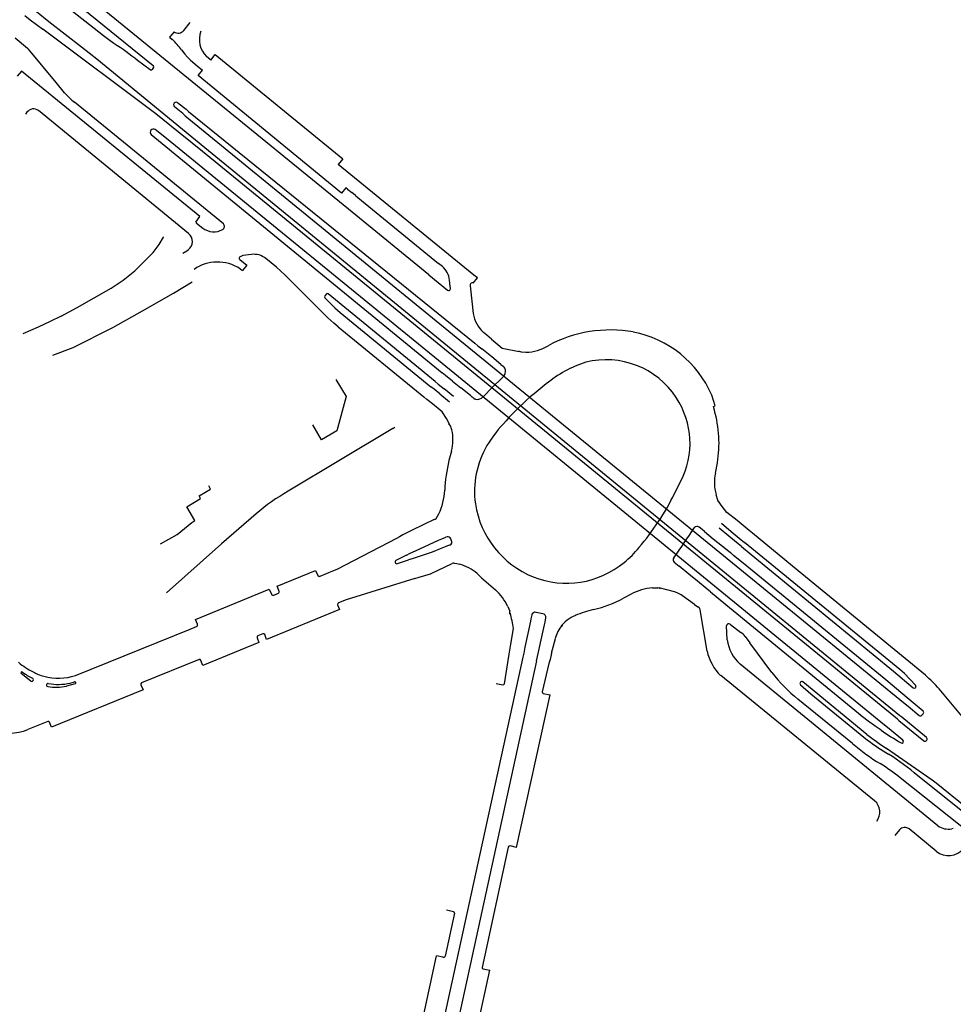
# Model space of a CAD drawing. Extents: x 148869 to 161638, y 453607 to 469810.
# Tile 914 of 1056: x 159124.48 to 159127.17, y 459853.02 to 459855.86. Entities that reach past the tile are written whole.
import ezdxf

# ---------------------------------------------------------------- set-up
doc = ezdxf.new("R2010")
doc.units = 0
doc.layers.add('LKI_V01_KANTRIJWEG', color=252, linetype='CONTINUOUS')

msp = doc.modelspace()

# ---------------------------------------------------------------- linework, layer by layer
at = {"layer": 'LKI_V01_KANTRIJWEG'}
for p, q in [((159124.6188, 459855.9269), (159124.8626, 459855.729)), ((159124.6188, 459855.9269), (159124.8626, 459855.729)), ((159124.7195, 459855.8149), (159124.603, 459855.9067)), ((159124.7195, 459855.8149), (159124.603, 459855.9067)), ((159124.492, 459855.8735), (159124.508, 459855.8613)), ((159124.492, 459855.8735), (159124.508, 459855.8613)), ((159124.5614, 459855.8557), (159124.5258, 459855.884)), ((159124.5614, 459855.8557), (159124.5258, 459855.884)), ((159124.508, 459855.8613), (159124.5442, 459855.8346)), ((159124.508, 459855.8613), (159124.5442, 459855.8346)), ((159124.9504, 459855.8304), (159124.9689, 459855.8538)), ((159124.9504, 459855.8304), (159124.9689, 459855.8538)), ((159124.8704, 459855.5903), (159124.5442, 459855.8346)), ((159124.8704, 459855.5903), (159124.5442, 459855.8346)), ((159124.9224, 459855.8267), (159124.9092, 459855.8116)), ((159124.9224, 459855.8267), (159124.9092, 459855.8116)), ((159124.9092, 459855.8116), (159124.9173, 459855.8049)), ((159124.9092, 459855.8116), (159124.9173, 459855.8049)), ((159124.4646, 459855.8088), (159124.4997, 459855.7792)), ((159124.4646, 459855.8088), (159124.4997, 459855.7792)), ((159124.944, 459855.7746), (159124.9532, 459855.762)), ((159124.944, 459855.7746), (159124.9532, 459855.762)), ((159125.0288, 459855.7452), (159125.0165, 459855.7552)), ((159125.0288, 459855.7452), (159125.0165, 459855.7552)), ((159124.8538, 459855.7174), (159124.8172, 459855.7438)), ((159124.8538, 459855.7174), (159124.8172, 459855.7438)), ((159124.9699, 459855.7446), (159124.9889, 459855.7284)), ((159124.9699, 459855.7446), (159124.9889, 459855.7284)), ((159124.9889, 459855.7284), (159125.0044, 459855.7157)), ((159124.9889, 459855.7284), (159125.0044, 459855.7157)), ((159124.8631, 459855.7237), (159124.8592, 459855.7183)), ((159124.8631, 459855.7237), (159124.8592, 459855.7183)), ((159125.0649, 459855.2725), (159124.6356, 459855.6233)), ((159125.0649, 459855.2725), (159124.6356, 459855.6233)), ((159124.4982, 459855.5945), (159124.4944, 459855.5894)), ((159124.4982, 459855.5945), (159124.4944, 459855.5894)), ((159124.9641, 459855.2449), (159124.5314, 459855.5993)), ((159124.9641, 459855.2449), (159124.5314, 459855.5993)), ((159124.955, 459855.5846), (159127.0258, 459853.8925)), ((159124.955, 459855.5846), (159127.0258, 459853.8925)), ((159125.0046, 459855.4813), (159124.9102, 459855.5571)), ((159125.0046, 459855.4813), (159124.9102, 459855.5571)), ((159124.8569, 459855.5302), (159125.6959, 459854.843)), ((159124.8569, 459855.5302), (159125.6959, 459854.843)), ((159124.901, 459855.5192), (159124.8682, 459855.5445)), ((159124.901, 459855.5192), (159124.8682, 459855.5445)), ((159125.7324, 459854.8402), (159124.901, 459855.5192)), ((159125.7324, 459854.8402), (159124.901, 459855.5192)), ((159127.0089, 459853.8445), (159125.0046, 459855.4813)), ((159127.0089, 459853.8445), (159125.0046, 459855.4813)), ((159127.016, 459853.8541), (159125.0112, 459855.4918)), ((159127.016, 459853.8541), (159125.0112, 459855.4918)), ((159125.4228, 459855.3725), (159125.4183, 459855.3767)), ((159125.4228, 459855.3725), (159125.4183, 459855.3767)), ((159125.4228, 459855.3725), (159125.4348, 459855.3633)), ((159125.4228, 459855.3725), (159125.4348, 459855.3633)), ((159125.4454, 459855.3545), (159125.4348, 459855.3633)), ((159125.4454, 459855.3545), (159125.4348, 459855.3633)), ((159125.4454, 459855.3545), (159125.453, 459855.3484)), ((159125.4454, 459855.3545), (159125.453, 459855.3484)), ((159125.453, 459855.3484), (159125.6849, 459855.1588)), ((159125.453, 459855.3484), (159125.6849, 459855.1588)), ((159125.6574, 459855.1254), (159125.4252, 459855.3148)), ((159125.6574, 459855.1254), (159125.4252, 459855.3148)), ((159124.9852, 459855.2772), (159124.9875, 459855.2752)), ((159124.9852, 459855.2772), (159124.9875, 459855.2752)), ((159124.9875, 459855.2752), (159125.0051, 459855.2605)), ((159124.9875, 459855.2752), (159125.0051, 459855.2605)), ((159124.9477, 459855.1883), (159124.9595, 459855.1954)), ((159124.9477, 459855.1883), (159124.9595, 459855.1954)), ((159124.9595, 459855.1954), (159124.9631, 459855.1976)), ((159124.9595, 459855.1954), (159124.9631, 459855.1976)), ((159125.1454, 459855.1845), (159125.1213, 459855.1811)), ((159125.1454, 459855.1845), (159125.1213, 459855.1811)), ((159125.112, 459855.1701), (159125.1323, 459855.1535)), ((159125.112, 459855.1701), (159125.1323, 459855.1535)), ((159125.2181, 459855.1479), (159125.1875, 459855.173)), ((159125.2181, 459855.1479), (159125.1875, 459855.173)), ((159125.6966, 459855.1496), (159125.6849, 459855.1588)), ((159125.6966, 459855.1496), (159125.6849, 459855.1588)), ((159125.1129, 459855.1433), (159125.1201, 459855.1381)), ((159125.1129, 459855.1433), (159125.1201, 459855.1381)), ((159125.1323, 459855.1535), (159125.1201, 459855.1381)), ((159125.1323, 459855.1535), (159125.1201, 459855.1381)), ((159125.3663, 459855.0017), (159125.2432, 459855.1244)), ((159125.3663, 459855.0017), (159125.2432, 459855.1244)), ((159125.6574, 459855.1254), (159125.7115, 459855.0814)), ((159125.6574, 459855.1254), (159125.7115, 459855.0814)), ((159125.7191, 459855.0925), (159125.7168, 459855.1106)), ((159125.7191, 459855.0925), (159125.7168, 459855.1106)), ((159125.7848, 459855.1022), (159125.7976, 459855.1174)), ((159125.7848, 459855.1022), (159125.7976, 459855.1174)), ((159125.3617, 459855.0707), (159125.3573, 459855.0653)), ((159125.3617, 459855.0707), (159125.3573, 459855.0653)), ((159125.6756, 459854.8181), (159125.3669, 459855.0712)), ((159125.6756, 459854.8181), (159125.3669, 459855.0712)), ((159125.7196, 459855.0873), (159125.7191, 459855.0925)), ((159125.7196, 459855.0873), (159125.7191, 459855.0925)), ((159125.7774, 459855.0857), (159125.7855, 459855.014)), ((159125.7774, 459855.0857), (159125.7855, 459855.014)), ((159125.3572, 459855.0596), (159125.3859, 459855.0306)), ((159125.3572, 459855.0596), (159125.3859, 459855.0306)), ((159125.4015, 459855.0172), (159125.663, 459854.803)), ((159125.4015, 459855.0172), (159125.663, 459854.803)), ((159125.3962, 459854.976), (159125.3836, 459854.9863)), ((159125.3962, 459854.976), (159125.3836, 459854.9863)), ((159125.3962, 459854.976), (159125.6425, 459854.774)), ((159125.3962, 459854.976), (159125.6425, 459854.774)), ((159125.8244, 459854.9516), (159125.8149, 459854.9591)), ((159125.8244, 459854.9516), (159125.8149, 459854.9591)), ((159125.7896, 459854.9287), (159125.7985, 459854.921)), ((159125.7896, 459854.9287), (159125.7985, 459854.921)), ((159125.8376, 459854.9402), (159125.8244, 459854.9516)), ((159125.8376, 459854.9402), (159125.8244, 459854.9516)), ((159125.8376, 459854.9402), (159125.8689, 459854.914)), ((159125.8376, 459854.9402), (159125.8689, 459854.914)), ((159125.7985, 459854.921), (159125.81, 459854.912)), ((159125.7985, 459854.921), (159125.81, 459854.912)), ((159125.8387, 459854.8889), (159125.81, 459854.912)), ((159125.8387, 459854.8889), (159125.81, 459854.912)), ((159125.8689, 459854.914), (159125.9175, 459854.9048)), ((159125.8689, 459854.914), (159125.9175, 459854.9048)), ((159125.9155, 459854.9068), (159125.9208, 459854.9042)), ((159125.9155, 459854.9068), (159125.9208, 459854.9042)), ((159125.8651, 459854.8671), (159125.8387, 459854.8889)), ((159125.8651, 459854.8671), (159125.8387, 459854.8889)), ((159125.8651, 459854.8671), (159125.8716, 459854.8623)), ((159125.8651, 459854.8671), (159125.8716, 459854.8623)), ((159125.8725, 459854.8614), (159125.8716, 459854.8623)), ((159125.8725, 459854.8614), (159125.8716, 459854.8623)), ((159125.6756, 459854.8181), (159125.6846, 459854.8106)), ((159125.6756, 459854.8181), (159125.6846, 459854.8106)), ((159125.7057, 459854.8354), (159125.6959, 459854.843)), ((159125.7057, 459854.8354), (159125.6959, 459854.843)), ((159125.7252, 459854.8195), (159125.7057, 459854.8354)), ((159125.7252, 459854.8195), (159125.7057, 459854.8354)), ((159125.7252, 459854.8195), (159125.7498, 459854.8)), ((159125.7252, 459854.8195), (159125.7498, 459854.8)), ((159126.9719, 459853.827), (159125.7324, 459854.8402)), ((159126.9719, 459853.827), (159125.7324, 459854.8402)), ((159125.8681, 459854.8282), (159125.8727, 459854.8326)), ((159125.8681, 459854.8282), (159125.8727, 459854.8326)), ((159125.6725, 459854.7956), (159125.663, 459854.803)), ((159125.6725, 459854.7956), (159125.663, 459854.803)), ((159125.6892, 459854.7822), (159125.6725, 459854.7956)), ((159125.6892, 459854.7822), (159125.6725, 459854.7956)), ((159125.6846, 459854.8106), (159125.7016, 459854.797)), ((159125.6846, 459854.8106), (159125.7016, 459854.797)), ((159125.7287, 459854.7746), (159125.7016, 459854.797)), ((159125.7287, 459854.7746), (159125.7016, 459854.797)), ((159125.777, 459854.7777), (159125.7498, 459854.8)), ((159125.777, 459854.7777), (159125.7498, 459854.8)), ((159125.996, 459854.8111), (159125.9608, 459854.7828)), ((159125.996, 459854.8111), (159125.9608, 459854.7828)), ((159125.6516, 459854.7666), (159125.6425, 459854.774)), ((159125.6516, 459854.7666), (159125.6425, 459854.774)), ((159125.6675, 459854.7534), (159125.6516, 459854.7666)), ((159125.6675, 459854.7534), (159125.6516, 459854.7666)), ((159125.6892, 459854.7822), (159125.7166, 459854.7596)), ((159125.6892, 459854.7822), (159125.7166, 459854.7596)), ((159125.7821, 459854.7733), (159125.777, 459854.7777)), ((159125.7821, 459854.7733), (159125.777, 459854.7777)), ((159125.785, 459854.7708), (159125.7821, 459854.7733)), ((159125.785, 459854.7708), (159125.7821, 459854.7733)), ((159125.6956, 459854.7307), (159125.6675, 459854.7534)), ((159125.6956, 459854.7307), (159125.6675, 459854.7534)), ((159125.5534, 459854.6822), (159125.5593, 459854.6868)), ((159125.5534, 459854.6822), (159125.5593, 459854.6868)), ((159125.7228, 459854.617), (159125.7152, 459854.5904)), ((159125.7228, 459854.617), (159125.7152, 459854.5904)), ((159126.4838, 459854.5539), (159126.4896, 459854.5834)), ((159126.4838, 459854.5539), (159126.4896, 459854.5834)), ((159126.3662, 459854.4955), (159126.3841, 459854.5303)), ((159126.3662, 459854.4955), (159126.3841, 459854.5303)), ((159126.4855, 459854.4924), (159126.4897, 459854.4766)), ((159126.4855, 459854.4924), (159126.4897, 459854.4766)), ((159125.6728, 459854.4204), (159125.6089, 459854.3894)), ((159125.6728, 459854.4204), (159125.6089, 459854.3894)), ((159126.5465, 459854.4171), (159126.5172, 459854.4403)), ((159126.5465, 459854.4171), (159126.5172, 459854.4403)), ((159125.6089, 459854.3894), (159125.5827, 459854.376)), ((159125.6089, 459854.3894), (159125.5827, 459854.376)), ((159126.4457, 459854.3911), (159126.4366, 459854.3984)), ((159126.4457, 459854.3911), (159126.4366, 459854.3984)), ((159126.4521, 459854.386), (159126.4457, 459854.3911)), ((159126.4521, 459854.386), (159126.4457, 459854.3911)), ((159126.5221, 459854.3722), (159126.4944, 459854.395)), ((159126.5221, 459854.3722), (159126.4944, 459854.395)), ((159126.5011, 459854.4093), (159126.5296, 459854.3856)), ((159126.5011, 459854.4093), (159126.5296, 459854.3856)), ((159126.5814, 459854.3884), (159126.5465, 459854.4171)), ((159126.5814, 459854.3884), (159126.5465, 459854.4171)), ((159124.8838, 459854.3504), (159124.9313, 459854.3773)), ((159124.8838, 459854.3504), (159124.9313, 459854.3773)), ((159125.5728, 459854.3698), (159125.564, 459854.3654)), ((159125.5728, 459854.3698), (159125.564, 459854.3654)), ((159125.5827, 459854.376), (159125.5728, 459854.3698)), ((159125.5827, 459854.376), (159125.5728, 459854.3698)), ((159125.685, 459854.3605), (159125.6946, 459854.3643)), ((159125.685, 459854.3605), (159125.6946, 459854.3643)), ((159125.6946, 459854.3643), (159125.7068, 459854.3688)), ((159125.6946, 459854.3643), (159125.7068, 459854.3688)), ((159125.7099, 459854.3699), (159125.7068, 459854.3688)), ((159125.7099, 459854.3699), (159125.7068, 459854.3688)), ((159125.7231, 459854.3588), (159125.7205, 459854.3648)), ((159125.7231, 459854.3588), (159125.7205, 459854.3648)), ((159126.4521, 459854.386), (159126.4775, 459854.3647)), ((159126.4521, 459854.386), (159126.4775, 459854.3647)), ((159126.4775, 459854.3647), (159126.5039, 459854.3436)), ((159126.4775, 459854.3647), (159126.5039, 459854.3436)), ((159126.5494, 459854.3502), (159126.5221, 459854.3722)), ((159126.5494, 459854.3502), (159126.5221, 459854.3722)), ((159126.5296, 459854.3856), (159126.5581, 459854.3619)), ((159126.5296, 459854.3856), (159126.5581, 459854.3619)), ((159126.5581, 459854.3619), (159126.5677, 459854.3539)), ((159126.5581, 459854.3619), (159126.5677, 459854.3539)), ((159126.5904, 459854.381), (159126.5814, 459854.3884)), ((159126.5904, 459854.381), (159126.5814, 459854.3884)), ((159126.7227, 459854.2721), (159126.5904, 459854.381)), ((159126.7227, 459854.2721), (159126.5904, 459854.381)), ((159125.6193, 459854.3301), (159125.6579, 459854.3479)), ((159125.6193, 459854.3301), (159125.6579, 459854.3479)), ((159125.7042, 459854.3414), (159125.695, 459854.3373)), ((159125.7042, 459854.3414), (159125.695, 459854.3373)), ((159125.7159, 459854.346), (159125.7042, 459854.3414)), ((159125.7159, 459854.346), (159125.7042, 459854.3414)), ((159125.7159, 459854.346), (159125.7184, 459854.3474)), ((159125.7159, 459854.346), (159125.7184, 459854.3474)), ((159126.5039, 459854.3436), (159126.5276, 459854.3246)), ((159126.5039, 459854.3436), (159126.5276, 459854.3246)), ((159126.5587, 459854.3424), (159126.5494, 459854.3502)), ((159126.5587, 459854.3424), (159126.5494, 459854.3502)), ((159126.5587, 459854.3424), (159126.5867, 459854.3194)), ((159126.5587, 459854.3424), (159126.5867, 459854.3194)), ((159127.0155, 459853.9878), (159126.5677, 459854.3539)), ((159127.0155, 459853.9878), (159126.5677, 459854.3539)), ((159125.593, 459854.317), (159125.5626, 459854.3022)), ((159125.593, 459854.317), (159125.5626, 459854.3022)), ((159125.593, 459854.317), (159125.6039, 459854.3228)), ((159125.593, 459854.317), (159125.6039, 459854.3228)), ((159125.6096, 459854.3069), (159125.5984, 459854.3034)), ((159125.6096, 459854.3069), (159125.5984, 459854.3034)), ((159125.6039, 459854.3228), (159125.6193, 459854.3301)), ((159125.6039, 459854.3228), (159125.6193, 459854.3301)), ((159125.6262, 459854.3122), (159125.6096, 459854.3069)), ((159125.6262, 459854.3122), (159125.6096, 459854.3069)), ((159125.6672, 459854.3258), (159125.6262, 459854.3122)), ((159125.6672, 459854.3258), (159125.6262, 459854.3122)), ((159126.5276, 459854.3246), (159126.5364, 459854.3167)), ((159126.5276, 459854.3246), (159126.5364, 459854.3167)), ((159126.5642, 459854.294), (159126.5364, 459854.3167)), ((159126.5642, 459854.294), (159126.5364, 459854.3167)), ((159125.5667, 459854.2929), (159125.5984, 459854.3034)), ((159125.5667, 459854.2929), (159125.5984, 459854.3034)), ((159125.6618, 459854.2638), (159125.7242, 459854.293)), ((159125.6618, 459854.2638), (159125.7242, 459854.293)), ((159126.3646, 459854.2971), (159126.374, 459854.2897)), ((159126.3646, 459854.2971), (159126.374, 459854.2897)), ((159126.374, 459854.2897), (159126.3793, 459854.2852)), ((159126.374, 459854.2897), (159126.3793, 459854.2852)), ((159126.4071, 459854.2623), (159126.3793, 459854.2852)), ((159126.4071, 459854.2623), (159126.3793, 459854.2852)), ((159126.9757, 459853.9579), (159126.5642, 459854.294)), ((159126.9757, 459853.9579), (159126.5642, 459854.294)), ((159125.6169, 459854.2497), (159125.6294, 459854.2543)), ((159125.6169, 459854.2497), (159125.6294, 459854.2543)), ((159125.6294, 459854.2543), (159125.6618, 459854.2638)), ((159125.6294, 459854.2543), (159125.6618, 459854.2638)), ((159126.4323, 459854.2421), (159126.4071, 459854.2623)), ((159126.4323, 459854.2421), (159126.4071, 459854.2623)), ((159127.0893, 459853.9714), (159126.7227, 459854.2721)), ((159127.0893, 459853.9714), (159126.7227, 459854.2721)), ((159126.3025, 459854.2232), (159126.3182, 459854.2235)), ((159126.3025, 459854.2232), (159126.3182, 459854.2235)), ((159126.3659, 459854.2116), (159126.3214, 459854.2227)), ((159126.3659, 459854.2116), (159126.3214, 459854.2227)), ((159126.4601, 459854.2191), (159126.4323, 459854.2421)), ((159126.4601, 459854.2191), (159126.4323, 459854.2421)), ((159126.4694, 459854.2112), (159126.4601, 459854.2191)), ((159126.4694, 459854.2112), (159126.4601, 459854.2191)), ((159125.2098, 459854.2019), (159125.2236, 459854.2075)), ((159125.2098, 459854.2019), (159125.2236, 459854.2075)), ((159126.2404, 459854.205), (159126.2186, 459854.193)), ((159126.2404, 459854.205), (159126.2186, 459854.193)), ((159126.3739, 459854.2089), (159126.3659, 459854.2116)), ((159126.3739, 459854.2089), (159126.3659, 459854.2116)), ((159126.4237, 459854.1752), (159126.3886, 459854.2004)), ((159126.4237, 459854.1752), (159126.3886, 459854.2004)), ((159126.4694, 459854.2112), (159126.5135, 459854.1751)), ((159126.4694, 459854.2112), (159126.5135, 459854.1751)), ((159126.4237, 459854.1752), (159126.4336, 459854.1682)), ((159126.4237, 459854.1752), (159126.4336, 459854.1682)), ((159126.4365, 459854.1657), (159126.4336, 459854.1682)), ((159126.4365, 459854.1657), (159126.4336, 459854.1682)), ((159126.5135, 459854.1751), (159126.8965, 459853.8618)), ((159126.5135, 459854.1751), (159126.8965, 459853.8618)), ((159125.9539, 459854.145), (159125.9515, 459854.1335)), ((159125.9539, 459854.145), (159125.9515, 459854.1335)), ((159125.9857, 459854.1482), (159125.9664, 459854.1524)), ((159125.9857, 459854.1482), (159125.9664, 459854.1524)), ((159125.9926, 459854.1244), (159125.9949, 459854.1367)), ((159125.9926, 459854.1244), (159125.9949, 459854.1367)), ((159126.46, 459854.0409), (159126.4402, 459854.1599)), ((159126.46, 459854.0409), (159126.4402, 459854.1599)), ((159124.9693, 459854.1042), (159124.9877, 459854.1116)), ((159124.9693, 459854.1042), (159124.9877, 459854.1116)), ((159124.9899, 459854.1182), (159124.9839, 459854.1319)), ((159124.9899, 459854.1182), (159124.9839, 459854.1319)), ((159125.8939, 459854.0607), (159125.9012, 459854.1057)), ((159125.8939, 459854.0607), (159125.9012, 459854.1057)), ((159125.9501, 459854.1266), (159125.9425, 459854.0915)), ((159125.9501, 459854.1266), (159125.9425, 459854.0915)), ((159125.9515, 459854.1335), (159125.9501, 459854.1266)), ((159125.9515, 459854.1335), (159125.9501, 459854.1266)), ((159125.9831, 459854.0819), (159125.9909, 459854.1166)), ((159125.9831, 459854.0819), (159125.9909, 459854.1166)), ((159125.9909, 459854.1166), (159125.9926, 459854.1244)), ((159125.9909, 459854.1166), (159125.9926, 459854.1244)), ((159126.5181, 459854.0733), (159126.5155, 459854.1134)), ((159126.5181, 459854.0733), (159126.5155, 459854.1134)), ((159126.5271, 459854.1173), (159126.5568, 459854.0947)), ((159126.5271, 459854.1173), (159126.5568, 459854.0947)), ((159124.6383, 459853.9707), (159124.9693, 459854.1042)), ((159124.6383, 459853.9707), (159124.9693, 459854.1042)), ((159125.1787, 459854.0908), (159125.1639, 459854.0851)), ((159125.1787, 459854.0908), (159125.1639, 459854.0851)), ((159125.9425, 459854.0915), (159125.9342, 459854.0516)), ((159125.9425, 459854.0915), (159125.9342, 459854.0516)), ((159125.9741, 459854.0427), (159125.9831, 459854.0819)), ((159125.9741, 459854.0427), (159125.9831, 459854.0819)), ((159126.0114, 459854.0346), (159126.0222, 459854.0774)), ((159126.0114, 459854.0346), (159126.0222, 459854.0774)), ((159126.5695, 459854.0831), (159126.5833, 459854.0644)), ((159126.5695, 459854.0831), (159126.5833, 459854.0644)), ((159125.891, 459854.0437), (159125.8939, 459854.0607)), ((159125.891, 459854.0437), (159125.8939, 459854.0607)), ((159125.9342, 459854.0516), (159125.9309, 459854.0344)), ((159125.9342, 459854.0516), (159125.9309, 459854.0344)), ((159126.6467, 459853.9787), (159126.5833, 459854.0644)), ((159126.6467, 459853.9787), (159126.5833, 459854.0644)), ((159125.8756, 459853.9466), (159125.8894, 459854.0317)), ((159125.8756, 459853.9466), (159125.8894, 459854.0317)), ((159125.8894, 459854.0317), (159125.891, 459854.0437)), ((159125.8894, 459854.0317), (159125.891, 459854.0437)), ((159125.9309, 459854.0344), (159125.9283, 459854.0229)), ((159125.9309, 459854.0344), (159125.9283, 459854.0229)), ((159125.9682, 459854.0129), (159125.9709, 459854.0246)), ((159125.9682, 459854.0129), (159125.9709, 459854.0246)), ((159125.9709, 459854.0246), (159125.9741, 459854.0427)), ((159125.9709, 459854.0246), (159125.9741, 459854.0427)), ((159126.0114, 459854.0346), (159126.0068, 459854.0167)), ((159126.0114, 459854.0346), (159126.0068, 459854.0167)), ((159124.995, 459854.0162), (159124.8288, 459853.9489)), ((159124.995, 459854.0162), (159124.8288, 459853.9489)), ((159126.0035, 459854.0047), (159125.9839, 459853.923)), ((159126.0035, 459854.0047), (159125.9839, 459853.923)), ((159126.0068, 459854.0167), (159126.0035, 459854.0047)), ((159126.0068, 459854.0167), (159126.0035, 459854.0047)), ((159127.1254, 459853.5369), (159126.5551, 459854.0032)), ((159127.1254, 459853.5369), (159126.5551, 459854.0032)), ((159124.5093, 459853.9543), (159124.482, 459853.9759)), ((159124.5093, 459853.9543), (159124.482, 459853.9759)), ((159126.943, 459853.6087), (159126.499, 459853.97)), ((159126.943, 459853.6087), (159126.499, 459853.97)), ((159127.0606, 459853.9426), (159127.0294, 459853.9757)), ((159127.0606, 459853.9426), (159127.0294, 459853.9757)), ((159124.6373, 459853.9459), (159124.612, 459853.9399)), ((159124.6373, 459853.9459), (159124.612, 459853.9399)), ((159124.6227, 459853.9483), (159124.6355, 459853.9517)), ((159124.6227, 459853.9483), (159124.6355, 459853.9517)), ((159125.8515, 459853.9473), (159125.8706, 459853.9432)), ((159125.8515, 459853.9473), (159125.8706, 459853.9432)), ((159126.9208, 459853.8004), (159126.7361, 459853.9518)), ((159126.9208, 459853.8004), (159126.7361, 459853.9518)), ((159127.037, 459853.9061), (159126.9757, 459853.9579)), ((159127.037, 459853.9061), (159126.9757, 459853.9579)), ((159127.0614, 459853.9417), (159127.0606, 459853.9426)), ((159127.0614, 459853.9417), (159127.0606, 459853.9426)), ((159125.9104, 459853.4746), (159126.0068, 459853.9141)), ((159125.9104, 459853.4746), (159126.0068, 459853.9141)), ((159125.9873, 459853.9184), (159126.0068, 459853.9141)), ((159125.9873, 459853.9184), (159126.0068, 459853.9141)), ((159127.3221, 459853.7), (159127.1292, 459853.9318)), ((159127.3221, 459853.7), (159127.1292, 459853.9318)), ((159126.8789, 459853.7742), (159126.7219, 459853.9019)), ((159126.8789, 459853.7742), (159126.7219, 459853.9019)), ((159127.0258, 459853.8925), (159127.0396, 459853.8814)), ((159127.0258, 459853.8925), (159127.0396, 459853.8814)), ((159127.0829, 459853.8671), (159127.037, 459853.9061)), ((159127.0829, 459853.8671), (159127.037, 459853.9061)), ((159127.0396, 459853.8814), (159127.0716, 459853.8549)), ((159127.0396, 459853.8814), (159127.0716, 459853.8549)), ((159127.0215, 459853.8501), (159127.016, 459853.8541)), ((159127.0215, 459853.8501), (159127.016, 459853.8541)), ((159127.0929, 459853.7913), (159127.0215, 459853.8501)), ((159127.0929, 459853.7913), (159127.0215, 459853.8501)), ((159127.0795, 459853.8556), (159127.0833, 459853.8599)), ((159127.0795, 459853.8556), (159127.0833, 459853.8599)), ((159124.5588, 459853.8375), (159124.5012, 459853.8143)), ((159124.5588, 459853.8375), (159124.5012, 459853.8143)), ((159126.9854, 459853.8165), (159126.9719, 459853.827)), ((159126.9854, 459853.8165), (159126.9719, 459853.827)), ((159127.0089, 459853.8445), (159127.0131, 459853.8406)), ((159127.0089, 459853.8445), (159127.0131, 459853.8406)), ((159127.0131, 459853.8406), (159127.0848, 459853.782)), ((159127.0131, 459853.8406), (159127.0848, 459853.782)), ((159127.0244, 459853.7836), (159126.9854, 459853.8165)), ((159127.0244, 459853.7836), (159126.9854, 459853.8165)), ((159127.0917, 459853.7822), (159127.0934, 459853.7841)), ((159127.0917, 459853.7822), (159127.0934, 459853.7841)), ((159127.0968, 459853.6766), (159126.9774, 459853.7602)), ((159127.0968, 459853.6766), (159126.9774, 459853.7602)), ((159127.0675, 459853.6814), (159127.6418, 459853.2223)), ((159127.0675, 459853.6814), (159127.6418, 459853.2223)), ((159127.0152, 459853.5249), (159127.0009, 459853.5085)), ((159127.0152, 459853.5249), (159127.0009, 459853.5085)), ((159127.1205, 459853.4634), (159127.0424, 459853.5278)), ((159127.1205, 459853.4634), (159127.0424, 459853.5278)), ((159127.1699, 459853.5291), (159127.1654, 459853.528)), ((159127.1699, 459853.5291), (159127.1654, 459853.528)), ((159125.8861, 459853.4755), (159125.8107, 459853.1285)), ((159125.8861, 459853.4755), (159125.8107, 459853.1285)), ((159125.9104, 459853.4746), (159125.8915, 459853.4789)), ((159125.9104, 459853.4746), (159125.8915, 459853.4789)), ((159125.7313, 459853.2852), (159125.7041, 459853.1611)), ((159125.7313, 459853.2852), (159125.7041, 459853.1611)), ((159125.7284, 459853.2891), (159125.708, 459853.2937)), ((159125.7284, 459853.2891), (159125.708, 459853.2937)), ((159125.6321, 459852.9414), (159125.6799, 459853.162)), ((159125.6321, 459852.9414), (159125.6799, 459853.162)), ((159125.6979, 459853.1578), (159125.6799, 459853.162)), ((159125.6979, 459853.1578), (159125.6799, 459853.162)), ((159125.5852, 459851.9869), (159125.8335, 459853.1204)), ((159125.5852, 459851.9869), (159125.8335, 459853.1204)), ((159125.8136, 459853.1242), (159125.8335, 459853.1204)), ((159125.8136, 459853.1242), (159125.8335, 459853.1204))]:
    msp.add_line(p, q, dxfattribs=at)
for points in [[(159125.4252, 459855.3148), (159124.6586, 459855.9412), (159124.6424, 459855.955)], [(159125.4252, 459855.3148), (159124.6586, 459855.9412), (159124.6424, 459855.955)], [(159125.0112, 459855.4918), (159124.6998, 459855.7473), (159124.6554, 459855.7828), (159124.5614, 459855.8557)], [(159125.0112, 459855.4918), (159124.6998, 459855.7473), (159124.6554, 459855.7828), (159124.5614, 459855.8557)], [(159124.749, 459855.7933), (159124.7341, 459855.8038), (159124.7195, 459855.8149)], [(159124.749, 459855.7933), (159124.7341, 459855.8038), (159124.7195, 459855.8149)], [(159124.6067, 459855.651), (159124.5829, 459855.6802), (159124.503, 459855.7765), (159124.4997, 459855.7792)], [(159124.6067, 459855.651), (159124.5829, 459855.6802), (159124.503, 459855.7765), (159124.4997, 459855.7792)], [(159124.9532, 459855.762), (159124.9613, 459855.7531), (159124.9699, 459855.7446)], [(159124.9532, 459855.762), (159124.9613, 459855.7531), (159124.9699, 459855.7446)], [(159125.0288, 459855.7452), (159125.0414, 459855.761), (159125.4093, 459855.4601), (159125.3961, 459855.444)], [(159125.0288, 459855.7452), (159125.0414, 459855.761), (159125.4093, 459855.4601), (159125.3961, 459855.444)], [(159124.9852, 459855.2772), (159124.9972, 459855.2938), (159124.483, 459855.7136), (159124.4697, 459855.6984)], [(159124.9852, 459855.2772), (159124.9972, 459855.2938), (159124.483, 459855.7136), (159124.4697, 459855.6984)], [(159125.4183, 459855.3767), (159125.4055, 459855.3609), (159124.9916, 459855.7002), (159125.0044, 459855.7157)], [(159125.4183, 459855.3767), (159125.4055, 459855.3609), (159124.9916, 459855.7002), (159125.0044, 459855.7157)], [(159124.955, 459855.5846), (159124.9474, 459855.5913), (159124.9242, 459855.6105)], [(159124.955, 459855.5846), (159124.9474, 459855.5913), (159124.9242, 459855.6105)], [(159124.933, 459855.6219), (159124.957, 459855.6032), (159124.964, 459855.5972), (159125.7896, 459854.9287)], [(159124.933, 459855.6219), (159124.957, 459855.6032), (159124.964, 459855.5972), (159125.7896, 459854.9287)], [(159124.9102, 459855.5571), (159124.8904, 459855.5738), (159124.8704, 459855.5903)], [(159124.9102, 459855.5571), (159124.8904, 459855.5738), (159124.8704, 459855.5903)], [(159125.7976, 459855.1174), (159125.787, 459855.1247), (159125.3961, 459855.444)], [(159125.7976, 459855.1174), (159125.787, 459855.1247), (159125.3961, 459855.444)], [(159124.5973, 459855.007), (159124.6435, 459855.0316), (159124.741, 459855.0876), (159124.7753, 459855.1106), (159124.8093, 459855.1377), (159124.8434, 459855.1705), (159124.8624, 459855.1905), (159124.88, 459855.2134), (159124.892, 459855.2344), (159124.8923, 459855.2351)], [(159124.5973, 459855.007), (159124.6435, 459855.0316), (159124.741, 459855.0876), (159124.7753, 459855.1106), (159124.8093, 459855.1377), (159124.8434, 459855.1705), (159124.8624, 459855.1905), (159124.88, 459855.2134), (159124.892, 459855.2344), (159124.8923, 459855.2351)], [(159125.1213, 459855.1811), (159125.1171, 459855.18), (159125.1131, 459855.178)], [(159125.1213, 459855.1811), (159125.1171, 459855.18), (159125.1131, 459855.178)], [(159125.2432, 459855.1244), (159125.2309, 459855.1364), (159125.2181, 459855.1479)], [(159125.2432, 459855.1244), (159125.2309, 459855.1364), (159125.2181, 459855.1479)], [(159124.5731, 459854.894), (159124.632, 459854.916), (159124.7456, 459854.9742), (159124.8317, 459855.022), (159124.9211, 459855.073), (159124.9748, 459855.1052)], [(159124.5731, 459854.894), (159124.632, 459854.916), (159124.7456, 459854.9742), (159124.8317, 459855.022), (159124.9211, 459855.073), (159124.9748, 459855.1052)], [(159125.7762, 459855.0975), (159125.7764, 459855.0939), (159125.7774, 459855.0857)], [(159125.7762, 459855.0975), (159125.7764, 459855.0939), (159125.7774, 459855.0857)], [(159125.3859, 459855.0306), (159125.3936, 459855.0238), (159125.4015, 459855.0172)], [(159125.3859, 459855.0306), (159125.3936, 459855.0238), (159125.4015, 459855.0172)], [(159124.5973, 459855.007), (159124.5656, 459854.9914), (159124.5302, 459854.975), (159124.4865, 459854.9557)], [(159124.5973, 459855.007), (159124.5656, 459854.9914), (159124.5302, 459854.975), (159124.4865, 459854.9557)], [(159125.3836, 459854.9863), (159125.3748, 459854.9938), (159125.3663, 459855.0017)], [(159125.3836, 459854.9863), (159125.3748, 459854.9938), (159125.3663, 459855.0017)], [(159125.9208, 459854.9042), (159125.924, 459854.9034), (159125.9372, 459854.9027)], [(159125.9208, 459854.9042), (159125.924, 459854.9034), (159125.9372, 459854.9027)], [(159125.3895, 459854.824), (159125.4187, 459854.7747), (159125.3922, 459854.6763), (159125.3477, 459854.6501), (159125.3223, 459854.6935)], [(159125.3895, 459854.824), (159125.4187, 459854.7747), (159125.3922, 459854.6763), (159125.3477, 459854.6501), (159125.3223, 459854.6935)], [(159125.8142, 459854.7744), (159125.8409, 459854.8016), (159125.8681, 459854.8282)], [(159125.8142, 459854.7744), (159125.8409, 459854.8016), (159125.8681, 459854.8282)], [(159126.4808, 459854.7352), (159126.4779, 459854.7458), (159126.4835, 459854.7477), (159126.4735, 459854.779)], [(159126.4808, 459854.7352), (159126.4779, 459854.7458), (159126.4835, 459854.7477), (159126.4735, 459854.779)], [(159125.719, 459854.691), (159125.7085, 459854.7114), (159125.6956, 459854.7307)], [(159125.719, 459854.691), (159125.7085, 459854.7114), (159125.6956, 459854.7307)], [(159125.5553, 459854.6836), (159125.5534, 459854.6822), (159125.2516, 459854.5014)], [(159125.5553, 459854.6836), (159125.5534, 459854.6822), (159125.2516, 459854.5014)], [(159124.9591, 459854.4569), (159124.9992, 459854.4808), (159124.9947, 459854.4881), (159125.0279, 459854.5076), (159125.0228, 459854.5169)], [(159124.9591, 459854.4569), (159124.9992, 459854.4808), (159124.9947, 459854.4881), (159125.0279, 459854.5076), (159125.0228, 459854.5169)], [(159124.9313, 459854.3773), (159124.9735, 459854.4118), (159124.9825, 459854.4173), (159124.9591, 459854.4569)], [(159124.9313, 459854.3773), (159124.9735, 459854.4118), (159124.9825, 459854.4173), (159124.9591, 459854.4569)], [(159126.5172, 459854.4403), (159126.5029, 459854.4576), (159126.4915, 459854.474)], [(159126.5172, 459854.4403), (159126.5029, 459854.4576), (159126.4915, 459854.474)], [(159125.1595, 459854.4364), (159125.0589, 459854.3496), (159124.9004, 459854.2083)], [(159125.1595, 459854.4364), (159125.0589, 459854.3496), (159124.9004, 459854.2083)], [(159125.6728, 459854.4204), (159125.6757, 459854.4216), (159125.6784, 459854.4231)], [(159125.6728, 459854.4204), (159125.6757, 459854.4216), (159125.6784, 459854.4231)], [(159125.6784, 459854.4231), (159125.6824, 459854.4295), (159125.6862, 459854.4361)], [(159125.6784, 459854.4231), (159125.6824, 459854.4295), (159125.6862, 459854.4361)], [(159125.564, 459854.3654), (159125.3916, 459854.2764), (159125.3794, 459854.271), (159125.3428, 459854.2561)], [(159125.564, 459854.3654), (159125.3916, 459854.2764), (159125.3794, 459854.271), (159125.3428, 459854.2561)], [(159125.6579, 459854.3479), (159125.685, 459854.3605), (159125.6946, 459854.3643)], [(159125.6579, 459854.3479), (159125.685, 459854.3605), (159125.6946, 459854.3643)], [(159125.7042, 459854.3414), (159125.695, 459854.3373), (159125.6672, 459854.3258)], [(159125.7042, 459854.3414), (159125.695, 459854.3373), (159125.6672, 459854.3258)], [(159126.5867, 459854.3194), (159126.9974, 459853.9829), (159127.0545, 459853.9345)], [(159126.5867, 459854.3194), (159126.9974, 459853.9829), (159127.0545, 459853.9345)], [(159125.7301, 459854.2945), (159125.7379, 459854.2932), (159125.7456, 459854.2913)], [(159125.7301, 459854.2945), (159125.7379, 459854.2932), (159125.7456, 459854.2913)], [(159125.2249, 459854.215), (159125.2196, 459854.2278), (159125.3308, 459854.2728), (159125.3373, 459854.2587)], [(159125.2249, 459854.215), (159125.2196, 459854.2278), (159125.3308, 459854.2728), (159125.3373, 459854.2587)], [(159125.6169, 459854.2497), (159125.4186, 459854.1883), (159125.3967, 459854.18)], [(159125.6169, 459854.2497), (159125.4186, 459854.1883), (159125.3967, 459854.18)], [(159124.9839, 459854.1319), (159125.1972, 459854.2196), (159125.2036, 459854.2044)], [(159124.9839, 459854.1319), (159125.1972, 459854.2196), (159125.2036, 459854.2044)], [(159125.3943, 459854.1745), (159125.3999, 459854.1602), (159125.1896, 459854.0742), (159125.1839, 459854.0883)], [(159125.3943, 459854.1745), (159125.3999, 459854.1602), (159125.1896, 459854.0742), (159125.1839, 459854.0883)], [(159125.8852, 459854.1692), (159125.8881, 459854.1624), (159125.8907, 459854.1555)], [(159125.8852, 459854.1692), (159125.8881, 459854.1624), (159125.8907, 459854.1555)], [(159126.0561, 459854.1298), (159126.0501, 459854.1248), (159126.0445, 459854.1194)], [(159126.0561, 459854.1298), (159126.0501, 459854.1248), (159126.0445, 459854.1194)], [(159125.1619, 459854.0793), (159125.1674, 459854.0654), (159125.0059, 459853.9992), (159125.0001, 459854.0139)], [(159125.1619, 459854.0793), (159125.1674, 459854.0654), (159125.0059, 459853.9992), (159125.0001, 459854.0139)], [(159125.9283, 459854.0229), (159125.6875, 459852.9186), (159125.4993, 459852.0553), (159125.4852, 459851.9894)], [(159125.9283, 459854.0229), (159125.6875, 459852.9186), (159125.4993, 459852.0553), (159125.4852, 459851.9894)], [(159125.9682, 459854.0129), (159125.7542, 459853.0336), (159125.5388, 459852.0478), (159125.5232, 459851.9812)], [(159125.9682, 459854.0129), (159125.7542, 459853.0336), (159125.5388, 459852.0478), (159125.5232, 459851.9812)], [(159127.0294, 459853.9757), (159127.0223, 459853.9816), (159127.0155, 459853.9878)], [(159127.0294, 459853.9757), (159127.0223, 459853.9816), (159127.0155, 459853.9878)], [(159124.8271, 459853.9433), (159124.833, 459853.9286), (159124.5692, 459853.8211), (159124.5635, 459853.8355)], [(159124.8271, 459853.9433), (159124.833, 459853.9286), (159124.5692, 459853.8211), (159124.5635, 459853.8355)], [(159126.7296, 459853.9436), (159126.7593, 459853.9173), (159126.9226, 459853.7841)], [(159126.7296, 459853.9436), (159126.7593, 459853.9173), (159126.9226, 459853.7841)], [(159127.6162, 459853.1957), (159127.2597, 459853.4823), (159127.0169, 459853.6752)], [(159127.6162, 459853.1957), (159127.2597, 459853.4823), (159127.0169, 459853.6752)], [(159127.1201, 459853.6599), (159127.1086, 459853.6684), (159127.0968, 459853.6766)], [(159127.1201, 459853.6599), (159127.1086, 459853.6684), (159127.0968, 459853.6766)], [(159127.7271, 459853.1725), (159127.2917, 459853.5215), (159127.1201, 459853.6599)], [(159127.7271, 459853.1725), (159127.2917, 459853.5215), (159127.1201, 459853.6599)]]:
    msp.add_lwpolyline(points, dxfattribs=at)
for centre, radius, start, end in [((159124.9344, 459855.8437), 0.0209, 234.985, 320.3354), ((159124.9344, 459855.8437), 0.0209, 234.985, 320.3354), ((159125.0624, 459855.8038), 0.0668, 158.6603, 226.6402), ((159125.0624, 459855.8038), 0.0668, 158.6603, 226.6402), ((159124.3374, 459855.1538), 0.7605, 50.8763, 57.226), ((159124.3374, 459855.1538), 0.7605, 50.8763, 57.226), ((159124.7687, 459855.6475), 0.2165, 35.9549, 46.652), ((159124.7687, 459855.6475), 0.2165, 35.9549, 46.652), ((159124.8598, 459855.7261), 0.00402, 323.3781, 46.3099), ((159124.8598, 459855.7261), 0.00402, 323.3781, 46.3099), ((159124.8561, 459855.7204), 0.00376, 232.0275, 325.624), ((159124.8561, 459855.7204), 0.00376, 232.0275, 325.624), ((159124.7716, 459855.7941), 0.2183, 220.9559, 231.4577), ((159124.7716, 459855.7941), 0.2183, 220.9559, 231.4577), ((159124.9285, 459855.6163), 0.00718, 51.4772, 233.1716), ((159124.9285, 459855.6163), 0.00718, 51.4772, 233.1716), ((159124.5171, 459855.5814), 0.0229, 51.2683, 145.3013), ((159124.5171, 459855.5814), 0.0229, 51.2683, 145.3013), ((159124.8629, 459855.5371), 0.0091, 54.1485, 229.2113), ((159124.8629, 459855.5371), 0.0091, 54.1485, 229.2113), ((159125.0573, 459855.2653), 0.0105, 303.7182, 43.2767), ((159125.0573, 459855.2653), 0.0105, 303.7182, 43.2767), ((159124.9456, 459855.2216), 0.0297, 306.0187, 51.4621), ((159124.9456, 459855.2216), 0.0297, 306.0187, 51.4621), ((159125.0371, 459855.3033), 0.0534, 233.155, 299.095), ((159125.0371, 459855.3033), 0.0534, 233.155, 299.095), ((159125.1526, 459855.1283), 0.0567, 51.963, 97.2434), ((159125.1526, 459855.1283), 0.0567, 51.963, 97.2434), ((159125.0478, 459855.0436), 0.1191, 56.8623, 124.6222), ((159125.0478, 459855.0436), 0.1191, 56.8623, 124.6222), ((159125.1153, 459855.1737), 0.00484, 117.0453, 228.438), ((159125.1153, 459855.1737), 0.00484, 117.0453, 228.438), ((159125.6582, 459855.105), 0.0588, 5.4971, 49.3026), ((159125.6582, 459855.105), 0.0588, 5.4971, 49.3026), ((159125.7821, 459855.097), 0.00589, 62.7956, 174.5379), ((159125.7821, 459855.097), 0.00589, 62.7956, 174.5379), ((159125.3646, 459855.0681), 0.00388, 53.5541, 137.8889), ((159125.3646, 459855.0681), 0.00388, 53.5541, 137.8889), ((159125.7146, 459855.0843), 0.00425, 223.605, 291.937), ((159125.7146, 459855.0843), 0.00425, 223.605, 291.937), ((159125.7126, 459855.0865), 0.00704, 300.4921, 6.5781), ((159125.7126, 459855.0865), 0.00704, 300.4921, 6.5781), ((159125.3601, 459855.0624), 0.004, 133.9915, 223.7739), ((159125.3601, 459855.0624), 0.004, 133.9915, 223.7739), ((159125.8817, 459855.0302), 0.0976, 189.5786, 226.7949), ((159125.8817, 459855.0302), 0.0976, 189.5786, 226.7949), ((159126.181, 459854.5912), 0.3756, 79.8664, 118.6061), ((159126.181, 459854.5912), 0.3756, 79.8664, 118.6061), ((159126.1871, 459854.6544), 0.3123, 23.5082, 78.9325), ((159126.1871, 459854.6544), 0.3123, 23.5082, 78.9325), ((159125.9363, 459855.0269), 0.1242, 270.3806, 301.4558), ((159125.9363, 459855.0269), 0.1242, 270.3806, 301.4558), ((159126.2107, 459854.5549), 0.3343, 107.5434, 129.9709), ((159126.2107, 459854.5549), 0.3343, 107.5434, 129.9709), ((159126.1691, 459854.6406), 0.2404, 33.0233, 104.2456), ((159126.1691, 459854.6406), 0.2404, 33.0233, 104.2456), ((159125.859, 459854.8465), 0.0202, 15.1708, 47.8655), ((159125.859, 459854.8465), 0.0202, 15.1708, 47.8655), ((159125.8552, 459854.8483), 0.0235, 318.2264, 8.5509), ((159125.8552, 459854.8483), 0.0235, 318.2264, 8.5509), ((159125.7974, 459854.7859), 0.0195, 230.4983, 254.1977), ((159125.7974, 459854.7859), 0.0195, 230.4983, 254.1977), ((159125.7968, 459854.7898), 0.0232, 258.3309, 318.5546), ((159125.7968, 459854.7898), 0.0232, 258.3309, 318.5546), ((159126.4393, 459854.2062), 0.7493, 129.6924, 138.2964), ((159126.4393, 459854.2062), 0.7493, 129.6924, 138.2964), ((159126.1724, 459854.6396), 0.2382, 332.6931, 33.659), ((159126.1724, 459854.6396), 0.2382, 332.6931, 33.659), ((159126.144, 459854.6394), 0.3502, 350.7923, 15.8729), ((159126.144, 459854.6394), 0.3502, 350.7923, 15.8729), ((159126.1926, 459854.4066), 0.432, 136.3682, 148.352), ((159126.1926, 459854.4066), 0.432, 136.3682, 148.352), ((159125.7093, 459854.685), 0.0114, 31.5765, 64.4359), ((159125.7093, 459854.685), 0.0114, 31.5765, 64.4359), ((159125.6845, 459854.671), 0.0399, 10.773, 30.099), ((159125.6845, 459854.671), 0.0399, 10.773, 30.099), ((159125.5949, 459854.6498), 0.1319, 345.6152, 12.558), ((159125.5949, 459854.6498), 0.1319, 345.6152, 12.558), ((159126.0505, 459854.5011), 0.2615, 149.645, 187.8572), ((159126.0505, 459854.5011), 0.2615, 149.645, 187.8572), ((159126.1671, 459854.4839), 0.4643, 166.7365, 177.4662), ((159126.1671, 459854.4839), 0.4643, 166.7365, 177.4662), ((159126.609, 459854.5268), 0.1281, 167.7593, 195.5383), ((159126.609, 459854.5268), 0.1281, 167.7593, 195.5383), ((159125.5249, 459854.5128), 0.1786, 334.5496, 357.3069), ((159125.5249, 459854.5128), 0.1786, 334.5496, 357.3069), ((159125.5215, 459854.0212), 0.5509, 119.34, 131.0854), ((159125.5215, 459854.0212), 0.5509, 119.34, 131.0854), ((159125.722, 459854.8079), 0.7159, 319.1373, 334.1242), ((159125.722, 459854.8079), 0.7159, 319.1373, 334.1242), ((159126.4968, 459854.4794), 0.00765, 201.8103, 245.1787), ((159126.4968, 459854.4794), 0.00765, 201.8103, 245.1787), ((159126.0606, 459854.507), 0.2723, 188.8024, 247.9016), ((159126.0606, 459854.507), 0.2723, 188.8024, 247.9016), ((159123.8103, 459856.1155), 3.1277, 324.7343, 326.6707), ((159123.8103, 459856.1155), 3.1277, 324.7343, 326.6707), ((159126.4308, 459854.3914), 0.00909, 50.3364, 141.985), ((159126.4308, 459854.3914), 0.00909, 50.3364, 141.985), ((159125.7124, 459854.3615), 0.00879, 22.5595, 106.4048), ((159125.7124, 459854.3615), 0.00879, 22.5595, 106.4048), ((159125.7153, 459854.3554), 0.00853, 291.189, 23.284), ((159125.7153, 459854.3554), 0.00853, 291.189, 23.284), ((159126.0457, 459854.512), 0.2778, 309.0773, 321.6297), ((159126.0457, 459854.512), 0.2778, 309.0773, 321.6297), ((159126.3716, 459854.3037), 0.00964, 141.6313, 223.7998), ((159126.3716, 459854.3037), 0.00964, 141.6313, 223.7998), ((159125.5651, 459854.2978), 0.00512, 119.8551, 288.2981), ((159125.5651, 459854.2978), 0.00512, 119.8551, 288.2981), ((159125.7289, 459854.2865), 0.00802, 81.4317, 126.0936), ((159125.7289, 459854.2865), 0.00802, 81.4317, 126.0936), ((159125.7169, 459854.1757), 0.1191, 48.0437, 76.0512), ((159125.7169, 459854.1757), 0.1191, 48.0437, 76.0512), ((159126.0542, 459854.4976), 0.2613, 248.4151, 309.6036), ((159126.0542, 459854.4976), 0.2613, 248.4151, 309.6036), ((159125.3418, 459854.2611), 0.00508, 208.0058, 280.9859), ((159125.3418, 459854.2611), 0.00508, 208.0058, 280.9859), ((159126.2931, 459854.7733), 0.7111, 225.7042, 231.389), ((159126.2931, 459854.7733), 0.7111, 225.7042, 231.389), ((159126.3138, 459854.0694), 0.1542, 94.1925, 118.4207), ((159126.3138, 459854.0694), 0.1542, 94.1925, 118.4207), ((159126.3171, 459854.2122), 0.0113, 45.0945, 84.3991), ((159126.3171, 459854.2122), 0.0113, 45.0945, 84.3991), ((159125.208, 459854.2063), 0.00477, 202.8196, 292.3737), ((159125.208, 459854.2063), 0.00477, 202.8196, 292.3737), ((159125.2191, 459854.2121), 0.00648, 314.544, 25.958), ((159125.2191, 459854.2121), 0.00648, 314.544, 25.958), ((159125.7435, 459854.1017), 0.1569, 25.4576, 47.582), ((159125.7435, 459854.1017), 0.1569, 25.4576, 47.582), ((159126.0694, 459854.4598), 0.3056, 281.9063, 299.2218), ((159126.0694, 459854.4598), 0.3056, 281.9063, 299.2218), ((159126.3441, 459854.1401), 0.075, 53.5756, 66.6003), ((159126.3441, 459854.1401), 0.075, 53.5756, 66.6003), ((159125.3984, 459854.176), 0.00439, 112.7507, 199.882), ((159125.3984, 459854.176), 0.00439, 112.7507, 199.882), ((159126.4294, 459854.1572), 0.0111, 14.3716, 50.0145), ((159126.4294, 459854.1572), 0.0111, 14.3716, 50.0145), ((159125.8793, 459854.1519), 0.012, 338.8847, 17.3501), ((159125.8793, 459854.1519), 0.012, 338.8847, 17.3501), ((159125.4628, 459854.0393), 0.4434, 8.6151, 14.4894), ((159125.4628, 459854.0393), 0.4434, 8.6151, 14.4894), ((159125.9642, 459854.1419), 0.0107, 78.2246, 163.2685), ((159125.9642, 459854.1419), 0.0107, 78.2246, 163.2685), ((159125.9843, 459854.1377), 0.0107, 354.5966, 82.6263), ((159125.9843, 459854.1377), 0.0107, 354.5966, 82.6263), ((159126.1189, 459854.0479), 0.1032, 112.2423, 127.522), ((159126.1189, 459854.0479), 0.1032, 112.2423, 127.522), ((159126.2638, 459853.6723), 0.5058, 105.06, 111.3319), ((159126.2638, 459853.6723), 0.5058, 105.06, 111.3319), ((159124.985, 459854.1162), 0.00532, 300.3859, 21.7514), ((159124.985, 459854.1162), 0.00532, 300.3859, 21.7514), ((159126.1219, 459854.0514), 0.1031, 141.7437, 165.3932), ((159126.1219, 459854.0514), 0.1031, 141.7437, 165.3932), ((159126.054, 459854.1104), 0.0131, 136.3802, 173.5529), ((159126.054, 459854.1104), 0.0131, 136.3802, 173.5529), ((159126.5218, 459854.113), 0.00626, 111.7304, 176.3785), ((159126.5218, 459854.113), 0.00626, 111.7304, 176.3785), ((159126.5218, 459854.1107), 0.00846, 51.2038, 105.9742), ((159126.5218, 459854.1107), 0.00846, 51.2038, 105.9742), ((159125.1666, 459854.0809), 0.00495, 122.9759, 199.266), ((159125.1666, 459854.0809), 0.00495, 122.9759, 199.266), ((159125.1797, 459854.0862), 0.00471, 26.4237, 101.3415), ((159125.1797, 459854.0862), 0.00471, 26.4237, 101.3415), ((159126.5042, 459854.0239), 0.0882, 42.1971, 53.4032), ((159126.5042, 459854.0239), 0.0882, 42.1971, 53.4032), ((159126.6261, 459854.0856), 0.1088, 186.4668, 229.1984), ((159126.6261, 459854.0856), 0.1088, 186.4668, 229.1984), ((159126.5955, 459854.0693), 0.1385, 191.8393, 225.7922), ((159126.5955, 459854.0693), 0.1385, 191.8393, 225.7922), ((159124.6207, 459854.185), 0.2298, 230.2253, 242.8718), ((159124.6207, 459854.185), 0.2298, 230.2253, 242.8718), ((159124.9962, 459854.0121), 0.00424, 24.7618, 106.8953), ((159124.9962, 459854.0121), 0.00424, 24.7618, 106.8953), ((159124.4834, 459853.978), 0.00253, 50.7061, 236.3713), ((159124.4834, 459853.978), 0.00253, 50.7061, 236.3713), ((159124.5995, 459854.1384), 0.1954, 234.156, 244.085), ((159124.5995, 459854.1384), 0.1954, 234.156, 244.085), ((159124.5681, 459854.0697), 0.1033, 239.6894, 258.1287), ((159124.5681, 459854.0697), 0.1033, 239.6894, 258.1287), ((159124.5893, 459854.1157), 0.1531, 253.9075, 288.6734), ((159124.5893, 459854.1157), 0.1531, 253.9075, 288.6734), ((159127.0125, 459854.2614), 0.4622, 217.6999, 231.0564), ((159127.0125, 459854.2614), 0.4622, 217.6999, 231.0564), ((159126.8615, 459853.702), 0.3527, 40.6405, 49.7776), ((159126.8615, 459853.702), 0.3527, 40.6405, 49.7776), ((159124.5121, 459853.9582), 0.00485, 234.3213, 66.5426), ((159124.5121, 459853.9582), 0.00485, 234.3213, 66.5426), ((159124.5589, 459853.9427), 0.00449, 77.799, 261.0088), ((159124.5589, 459853.9427), 0.00449, 77.799, 261.0088), ((159124.5808, 459854.0897), 0.1531, 261.523, 281.758), ((159124.5808, 459854.0897), 0.1531, 261.523, 281.758), ((159124.5884, 459854.1018), 0.1572, 259.5498, 282.6189), ((159124.5884, 459854.1018), 0.1572, 259.5498, 282.6189), ((159124.6365, 459853.9489), 0.00303, 285.5913, 109.2411), ((159124.6365, 459853.9489), 0.00303, 285.5913, 109.2411), ((159124.8318, 459853.9449), 0.00495, 126.5308, 199.0766), ((159124.8318, 459853.9449), 0.00495, 126.5308, 199.0766), ((159125.8713, 459853.9475), 0.00436, 260.7367, 347.282), ((159125.8713, 459853.9475), 0.00436, 260.7367, 347.282), ((159126.733, 459853.9475), 0.00526, 54.1048, 229.3419), ((159126.733, 459853.9475), 0.00526, 54.1048, 229.3419), ((159127.0575, 459853.9385), 0.00501, 231.8831, 39.7422), ((159127.0575, 459853.9385), 0.00501, 231.8831, 39.7422), ((159125.9881, 459853.9226), 0.00422, 173.7607, 260.0189), ((159125.9881, 459853.9226), 0.00422, 173.7607, 260.0189), ((159127.5101, 459854.6144), 0.9711, 230.8088, 235.6037), ((159127.5101, 459854.6144), 0.9711, 230.8088, 235.6037), ((159127.0751, 459853.8593), 0.00567, 231.276, 319.6253), ((159127.0751, 459853.8593), 0.00567, 231.276, 319.6253), ((159127.0793, 459853.8633), 0.0052, 319.6298, 47.2153), ((159127.0793, 459853.8633), 0.0052, 319.6298, 47.2153), ((159124.5601, 459853.8341), 0.00368, 22.4236, 110.2662), ((159124.5601, 459853.8341), 0.00368, 22.4236, 110.2662), ((159124.4491, 459853.9442), 0.14, 247.2885, 291.8258), ((159124.4491, 459853.9442), 0.14, 247.2885, 291.8258), ((159127.3499, 459854.3447), 0.6931, 231.7552, 237.4921), ((159127.3499, 459854.3447), 0.6931, 231.7552, 237.4921), ((159127.4308, 459854.4789), 0.8146, 234.8199, 239.6747), ((159127.4308, 459854.4789), 0.8146, 234.8199, 239.6747), ((159127.2636, 459854.2213), 0.5898, 229.2929, 238.927), ((159127.2636, 459854.2213), 0.5898, 229.2929, 238.927), ((159127.3731, 459854.3901), 0.7551, 233.3663, 238.9098), ((159127.3731, 459854.3901), 0.7551, 233.3663, 238.9098), ((159127.0215, 459853.7799), 0.0046, 244.398, 52.083), ((159127.0215, 459853.7799), 0.0046, 244.398, 52.083), ((159127.0881, 459853.7855), 0.0049, 226.5764, 316.725), ((159127.0881, 459853.7855), 0.0049, 226.5764, 316.725), ((159127.0892, 459853.7874), 0.00533, 321.6075, 46.3706), ((159127.0892, 459853.7874), 0.00533, 321.6075, 46.3706), ((159126.4862, 459852.9802), 0.9108, 50.3381, 56.9289), ((159126.4862, 459852.9802), 0.9108, 50.3381, 56.9289), ((159126.5751, 459853.1139), 0.7143, 51.789, 57.4759), ((159126.5751, 459853.1139), 0.7143, 51.789, 57.4759), ((159126.9159, 459853.5762), 0.0423, 321.2751, 50.173), ((159126.9159, 459853.5762), 0.0423, 321.2751, 50.173), ((159127.0302, 459853.5128), 0.0193, 50.8976, 141.1994), ((159127.0302, 459853.5128), 0.0193, 50.8976, 141.1994), ((159127.156, 459853.58), 0.0528, 234.5174, 280.1825), ((159127.156, 459853.58), 0.0528, 234.5174, 280.1825), ((159125.8906, 459853.4743), 0.00464, 78.3311, 165.2607), ((159125.8906, 459853.4743), 0.00464, 78.3311, 165.2607), ((159127.1562, 459853.5087), 0.0576, 231.7714, 319.7879), ((159127.1562, 459853.5087), 0.0576, 231.7714, 319.7879), ((159125.7279, 459853.2857), 0.00347, 351.3555, 81.215), ((159125.7279, 459853.2857), 0.00347, 351.3555, 81.215), ((159125.6993, 459853.1626), 0.00502, 254.034, 342.7443), ((159125.6993, 459853.1626), 0.00502, 254.034, 342.7443), ((159125.8146, 459853.128), 0.00391, 172.4862, 256.2936), ((159125.8146, 459853.128), 0.00391, 172.4862, 256.2936)]:
    msp.add_arc(centre, radius, start, end, dxfattribs=at)

doc.saveas('drawing.dxf')
